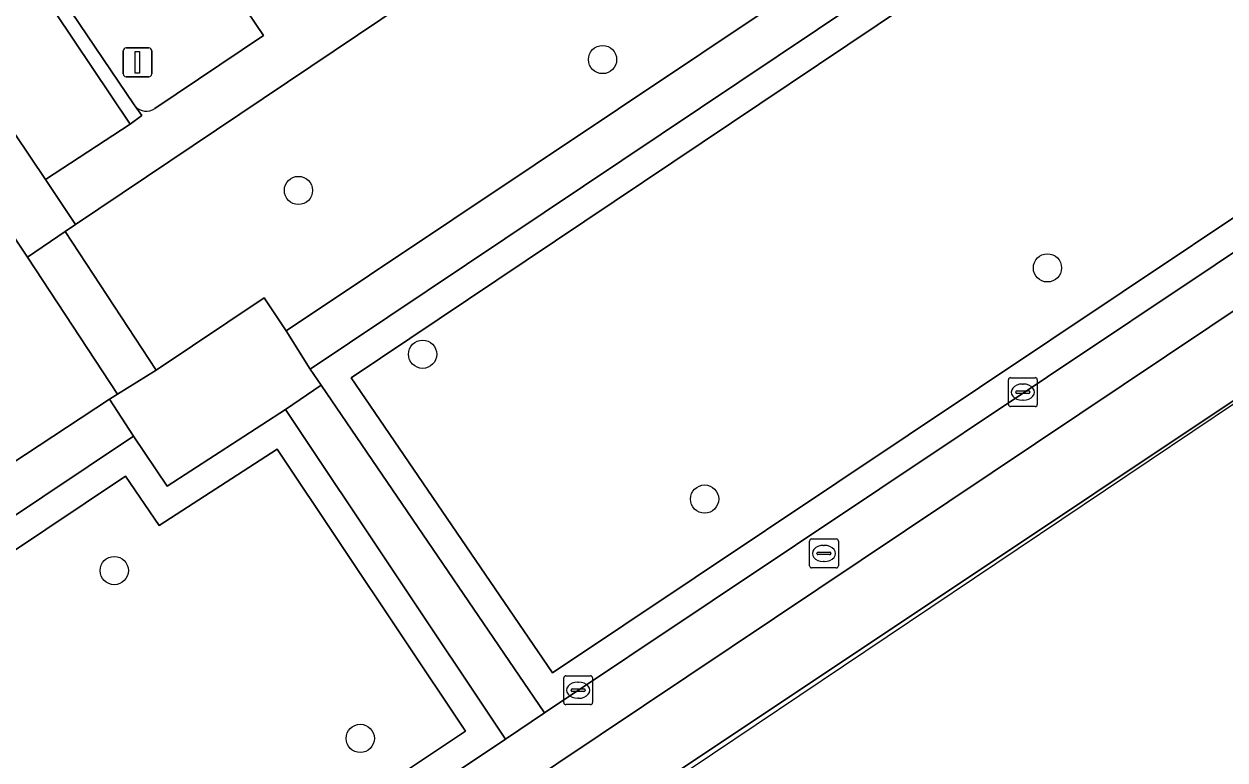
# Model space of a CAD drawing. Extents: x 158793 to 159888, y 384317 to 385256.
# Drawn here: x 159162.45 to 159204.02, y 384456.56 to 384482.04 of the extents above; entities that cross this region are included whole.
import ezdxf

# ---------------------------------------------------------------- set-up
doc = ezdxf.new("R2010")
doc.units = 0
for name, color, linetype in [('IMGEO_Boom', 7, 'Continuous'), ('IMGEO_Groenvoorziening', 7, 'Continuous'), ('IMGEO_Kolk', 7, 'Continuous'), ('IMGEO_Lichtmast', 7, 'Continuous'), ('IMGEO_Rijbaan_lokaal_gesloten', 7, 'Continuous'), ('IMGEO_Rijbaan_lokaal_open', 7, 'Continuous'), ('IMGEO_Rioolput', 7, 'Continuous'), ('IMGEO_Voetpad_gesloten', 7, 'Continuous'), ('IMGEO_Voetpad_open', 7, 'Continuous')]:
    doc.layers.add(name, color=color, linetype=linetype)

msp = doc.modelspace()

# ---------------------------------------------------------------- linework, layer by layer
at = {"layer": 'IMGEO_Boom'}
for centre in [(159182.472, 384480.813), (159171.946, 384476.278), (159197.876, 384473.599), (159176.245, 384470.607), (159186.006, 384465.592), (159165.568, 384463.117), (159174.084, 384457.304)]:
    msp.add_circle(centre, 0.489, dxfattribs=at)
at = {"layer": 'IMGEO_Groenvoorziening'}
for points in [[(159214.687, 384500.279), (159213.555, 384501.983), (159210.619, 384506.269), (159164.23, 384475.096), (159163.873, 384474.855), (159167.018, 384470.057), (159170.757, 384472.562), (159171.524, 384471.418)], [(159221.089, 384485.353), (159220.833, 384485.71), (159221.307, 384486.027), (159221.556, 384485.678), (159226.472, 384488.93), (159218.58, 384501.018), (159215.549, 384499.032), (159172.348, 384470.087), (159172.733, 384469.542), (159180.469, 384458.188)], [(159225.084, 384489.227), (159218.275, 384499.657), (159173.77, 384469.796), (159180.738, 384459.571)], [(159173.77, 384469.796), (159218.275, 384499.657), (159225.084, 384489.227), (159180.738, 384459.571)], [(159165.403, 384469.054), (159165.682, 384469.224), (159162.564, 384473.972), (159161.771, 384475.164), (159147.41, 384465.487), (159147.632, 384465.145), (159151.252, 384459.732)]]:
    msp.add_lwpolyline(points, close=True, dxfattribs=at)
for points in [[(159166.971, 384479.12), (159170.738, 384481.648), (159167.208, 384486.885)], [(159163.274, 384483.682), (159166.262, 384479.244), (159166.298, 384479.197)], [(159179.109, 384457.279), (159171.495, 384468.69), (159167.4, 384466.043), (159166.231, 384467.767), (159152.167, 384458.365), (159156.675, 384451.624), (159158.887, 384448.317)], [(159171.21, 384467.315), (159167.121, 384464.672), (159165.961, 384466.384), (159153.52, 384458.067), (159159.718, 384448.873)], [(159159.718, 384448.873), (159153.52, 384458.067), (159165.961, 384466.384), (159167.121, 384464.672), (159171.21, 384467.315), (159177.724, 384457.553), (159164.401, 384448.67)], [(159164.401, 384448.67), (159177.724, 384457.553), (159171.21, 384467.315)], [(159164.212, 384447.342), (159179.109, 384457.279)]]:
    msp.add_lwpolyline(points, dxfattribs=at)
msp.add_arc((159166.676, 384479.523), 0.499, 220.7365, 306.2094, dxfattribs=at)
at = {"layer": 'IMGEO_Kolk'}
for p, q in [((159196.523, 384468.87), (159196.523, 384469.722)), ((159196.598, 384469.796), (159197.45, 384469.796)), ((159197.524, 384469.722), (159197.524, 384468.87)), ((159196.782, 384469.29), (159196.782, 384469.302)), ((159196.825, 384469.339), (159197.223, 384469.339)), ((159197.011, 384469.576), (159197.036, 384469.576)), ((159197.266, 384469.302), (159197.266, 384469.29)), ((159197.22, 384469.253), (159196.822, 384469.253)), ((159197.034, 384469.016), (159197.009, 384469.016)), ((159197.45, 384468.796), (159196.598, 384468.796)), ((159181.128, 384458.547), (159181.128, 384459.399)), ((159181.203, 384459.473), (159182.055, 384459.473)), ((159182.129, 384459.399), (159182.129, 384458.547)), ((159181.387, 384458.967), (159181.387, 384458.979)), ((159181.825, 384458.93), (159181.427, 384458.93)), ((159181.43, 384459.016), (159181.828, 384459.016)), ((159181.616, 384459.253), (159181.641, 384459.253)), ((159181.871, 384458.979), (159181.871, 384458.967)), ((159182.055, 384458.473), (159181.203, 384458.473)), ((159181.639, 384458.693), (159181.614, 384458.693))]:
    msp.add_line(p, q, dxfattribs=at)
for points in [[(159196.523, 384468.87), (159196.523, 384469.722)], [(159196.598, 384469.796), (159197.45, 384469.796)], [(159197.524, 384469.722), (159197.524, 384468.87)], [(159197.45, 384468.796), (159196.598, 384468.796)], [(159181.128, 384458.547), (159181.128, 384459.399)], [(159181.203, 384459.473), (159182.055, 384459.473)], [(159182.129, 384459.399), (159182.129, 384458.547)], [(159182.055, 384458.473), (159181.203, 384458.473)]]:
    msp.add_lwpolyline(points, dxfattribs=at)
for centre, radius, start, end in [((159196.6, 384469.72), 0.0765, 91.552, 178.448), ((159196.6, 384469.72), 0.0765, 91.552, 178.448), ((159197.448, 384469.72), 0.0765, 1.552, 88.448), ((159197.448, 384469.72), 0.0765, 1.552, 88.448), ((159196.822, 384469.299), 0.0403, 85.8775, 175.7526), ((159196.819, 384469.289), 0.0366, 178.938, 274.7102), ((159197.223, 384469.296), 0.043, 264.8664, 352.4533), ((159197.227, 384469.301), 0.0386, 1.7309, 96.639), ((159196.6, 384468.872), 0.0765, 181.552, 268.448), ((159196.6, 384468.872), 0.0765, 181.552, 268.448), ((159197.448, 384468.872), 0.0765, 271.552, 358.448), ((159197.448, 384468.872), 0.0765, 271.552, 358.448), ((159181.205, 384459.397), 0.0765, 91.552, 178.448), ((159181.205, 384459.397), 0.0765, 91.552, 178.448), ((159182.053, 384459.397), 0.0765, 1.552, 88.448), ((159182.053, 384459.397), 0.0765, 1.552, 88.448), ((159181.427, 384458.976), 0.0403, 85.8775, 175.7526), ((159181.424, 384458.966), 0.0366, 178.938, 274.7102), ((159181.828, 384458.973), 0.043, 264.8664, 352.4533), ((159181.832, 384458.978), 0.0386, 1.7309, 96.639), ((159181.205, 384458.549), 0.0765, 181.552, 268.448), ((159181.205, 384458.549), 0.0765, 181.552, 268.448), ((159182.053, 384458.549), 0.0765, 271.552, 358.448), ((159182.053, 384458.549), 0.0765, 271.552, 358.448)]:
    msp.add_arc(centre, radius, start, end, dxfattribs=at)
for centre, major_axis, ratio, start_param, end_param in [((159197.01, 384469.296), (-0.387, 0.002), 0.722429, 4.712389, 7.853982), ((159197.035, 384469.296), (-0.39, 0.002), 0.717154, 1.570796, 4.712389), ((159181.615, 384458.973), (-0.387, 0.002), 0.722429, 4.712389, 7.853982), ((159181.64, 384458.973), (-0.39, 0.002), 0.717154, 1.570796, 4.712389)]:
    msp.add_ellipse(centre, major_axis=major_axis, ratio=ratio, start_param=start_param, end_param=end_param, dxfattribs=at)
at = {"layer": 'IMGEO_Lichtmast'}
for p, q in [((159165.878, 384480.315), (159165.878, 384481.115)), ((159165.878, 384481.115), (159165.878, 384480.315)), ((159165.978, 384481.215), (159166.768, 384481.215)), ((159166.768, 384481.215), (159165.978, 384481.215)), ((159166.868, 384481.115), (159166.868, 384480.315)), ((159166.868, 384480.315), (159166.868, 384481.115)), ((159166.768, 384480.215), (159165.978, 384480.215)), ((159165.978, 384480.215), (159166.768, 384480.215))]:
    msp.add_line(p, q, dxfattribs=at)
msp.add_lwpolyline([(159166.298, 384481.09), (159166.448, 384481.09), (159166.448, 384480.34), (159166.298, 384480.34), (159166.298, 384481.09)], dxfattribs=at)
for centre, start, end in [((159165.978, 384481.115), 90, 180), ((159165.978, 384481.115), 90, 180), ((159166.768, 384481.115), 0, 90), ((159166.768, 384481.115), 360, 90), ((159165.978, 384480.315), 180, 270), ((159165.978, 384480.315), 180, 270), ((159166.768, 384480.315), 270, 0), ((159166.768, 384480.315), 270, 0)]:
    msp.add_arc(centre, 0.1, start, end, dxfattribs=at)
at = {"layer": 'IMGEO_Rijbaan_lokaal_gesloten'}
for points in [[(159271.696, 384515.737), (159268.924, 384514.45), (159249.7, 384503.863), (159234.165, 384494.018), (159227.863, 384489.85), (159226.472, 384488.93), (159221.556, 384485.678), (159221.307, 384486.027), (159220.833, 384485.71), (159221.089, 384485.353), (159180.469, 384458.188), (159179.109, 384457.279), (159164.212, 384447.342), (159152.977, 384439.786), (159152.441, 384439.427), (159115.055, 384414.393), (159115.99, 384412.992), (159214.07, 384478.627), (159237.802, 384494.419), (159250.873, 384502.69), (159268.841, 384512.562), (159270.461, 384513.33), (159275.686, 384516.841), (159277.425, 384516.741)], [(159181.744, 384453.727), (159218.023, 384478.101), (159217.358, 384477.698), (159181.644, 384453.873), (159181.744, 384453.727)]]:
    msp.add_lwpolyline(points, dxfattribs=at)
at = {"layer": 'IMGEO_Rijbaan_lokaal_open'}
for points in [[(159211.83, 384541.696), (159201.909, 384535.023), (159197.999, 384532.399), (159196.883, 384531.677), (159196.033, 384531.127), (159195.59, 384530.821), (159178.371, 384556.579), (159178.788, 384556.84), (159178.669, 384557.017), (159179.615, 384557.65), (159184.571, 384560.964), (159188.261, 384563.455), (159191.903, 384565.914), (159196.883, 384569.224), (159195.001, 384572.021), (159178.017, 384560.678), (159131.797, 384529.704), (159111.782, 384559.411), (159108.917, 384557.49), (159163.183, 384476.655), (159166.119, 384478.572), (159153.048, 384498.068), (159198.654, 384528.669), (159243.562, 384558.734)], [(159218.023, 384478.101), (159270.461, 384513.33), (159268.841, 384512.562), (159250.873, 384502.69), (159237.802, 384494.419), (159214.07, 384478.627), (159115.99, 384412.992), (159117.415, 384410.802), (159170.564, 384446.405), (159170.651, 384446.275), (159170.651, 384446.275), (159181.744, 384453.727), (159181.644, 384453.873), (159217.358, 384477.698), (159218.023, 384478.101)]]:
    msp.add_lwpolyline(points, dxfattribs=at)
msp.add_lwpolyline([(159155.301, 384495.599), (159155.025, 384496.003), (159153.727, 384497.909), (159198.935, 384528.248), (159198.654, 384528.669), (159153.048, 384498.068), (159166.119, 384478.572), (159166.523, 384478.87), (159166.298, 384479.197), (159166.262, 384479.244), (159163.274, 384483.682)], close=True, dxfattribs=at)
at = {"layer": 'IMGEO_Rioolput'}
for p, q in [((159189.637, 384463.284), (159189.637, 384464.136)), ((159189.712, 384464.21), (159190.564, 384464.21)), ((159190.125, 384463.99), (159190.15, 384463.99)), ((159190.638, 384464.136), (159190.638, 384463.284)), ((159189.896, 384463.704), (159189.896, 384463.716)), ((159190.334, 384463.667), (159189.936, 384463.667)), ((159189.939, 384463.753), (159190.337, 384463.753)), ((159190.38, 384463.716), (159190.38, 384463.704)), ((159190.564, 384463.21), (159189.712, 384463.21)), ((159190.148, 384463.43), (159190.123, 384463.43))]:
    msp.add_line(p, q, dxfattribs=at)
for points in [[(159189.637, 384463.284), (159189.637, 384464.136)], [(159189.712, 384464.21), (159190.564, 384464.21)], [(159190.638, 384464.136), (159190.638, 384463.284)], [(159190.564, 384463.21), (159189.712, 384463.21)]]:
    msp.add_lwpolyline(points, dxfattribs=at)
for centre, radius, start, end in [((159189.714, 384464.134), 0.0765, 91.552, 178.448), ((159189.714, 384464.134), 0.0765, 91.552, 178.448), ((159190.562, 384464.134), 0.0765, 1.552, 88.448), ((159190.562, 384464.134), 0.0765, 1.552, 88.448), ((159189.936, 384463.713), 0.0403, 85.8775, 175.7526), ((159189.933, 384463.703), 0.0366, 178.938, 274.7102), ((159190.337, 384463.71), 0.043, 264.8664, 352.4533), ((159190.341, 384463.715), 0.0386, 1.7309, 96.639), ((159189.714, 384463.286), 0.0765, 181.552, 268.448), ((159189.714, 384463.286), 0.0765, 181.552, 268.448), ((159190.562, 384463.286), 0.0765, 271.552, 358.448), ((159190.562, 384463.286), 0.0765, 271.552, 358.448)]:
    msp.add_arc(centre, radius, start, end, dxfattribs=at)
for centre, major_axis, ratio, start_param, end_param in [((159190.124, 384463.71), (-0.387, 0.002), 0.722429, 4.712389, 7.853982), ((159190.149, 384463.71), (-0.39, 0.002), 0.717154, 1.570796, 4.712389)]:
    msp.add_ellipse(centre, major_axis=major_axis, ratio=ratio, start_param=start_param, end_param=end_param, dxfattribs=at)
at = {"layer": 'IMGEO_Voetpad_gesloten'}
for points in [[(159215.549, 384499.032), (159214.687, 384500.279), (159171.524, 384471.418), (159172.348, 384470.087)], [(159163.873, 384474.855), (159162.564, 384473.972), (159165.682, 384469.224), (159167.018, 384470.057)], [(159172.733, 384469.542), (159171.495, 384468.69), (159179.109, 384457.279), (159180.469, 384458.188)], [(159166.231, 384467.767), (159165.403, 384469.054), (159151.252, 384459.732), (159152.167, 384458.365)]]:
    msp.add_lwpolyline(points, close=True, dxfattribs=at)
at = {"layer": 'IMGEO_Voetpad_open'}
for points in [[(159130.881, 384521.199), (159133.961, 384516.607), (159137.04, 384512.015), (159140.119, 384507.423), (159144.008, 384501.688), (159147.07, 384497.12), (159150.132, 384492.553), (159153.194, 384487.986), (159156.256, 384483.418), (159159.318, 384478.851), (159161.549, 384475.497), (159161.771, 384475.164), (159162.564, 384473.972), (159163.873, 384474.855), (159164.23, 384475.096), (159163.183, 384476.655), (159108.917, 384557.49)], [(159166.298, 384479.197), (159166.523, 384478.87), (159166.119, 384478.572), (159163.183, 384476.655), (159164.23, 384475.096), (159210.619, 384506.269), (159211.891, 384507.124), (159205.013, 384517.35), (159206.77, 384518.535), (159200.91, 384527.313)], [(159206.622, 384505.769), (159202.273, 384502.848), (159197.649, 384499.743), (159193.291, 384496.817), (159188.691, 384493.728), (159184.323, 384490.796), (159179.716, 384487.702), (159175.368, 384484.782), (159172.349, 384482.755), (159172.03, 384483.22), (159169.79, 384486.546), (159170.291, 384486.885), (159165.893, 384493.473), (159161.04, 384500.556), (159158.915, 384499.204), (159159.736, 384497.97), (159167.208, 384486.885), (159170.738, 384481.648), (159166.971, 384479.12)]]:
    msp.add_lwpolyline(points, dxfattribs=at)
msp.add_lwpolyline([(159172.733, 384469.542), (159172.348, 384470.087), (159171.524, 384471.418), (159170.757, 384472.562), (159167.018, 384470.057), (159165.682, 384469.224), (159165.403, 384469.054), (159166.231, 384467.767), (159167.4, 384466.043), (159171.495, 384468.69)], close=True, dxfattribs=at)
msp.add_arc((159166.676, 384479.523), 0.499, 220.7365, 306.2094, dxfattribs=at)

doc.saveas('drawing.dxf')
